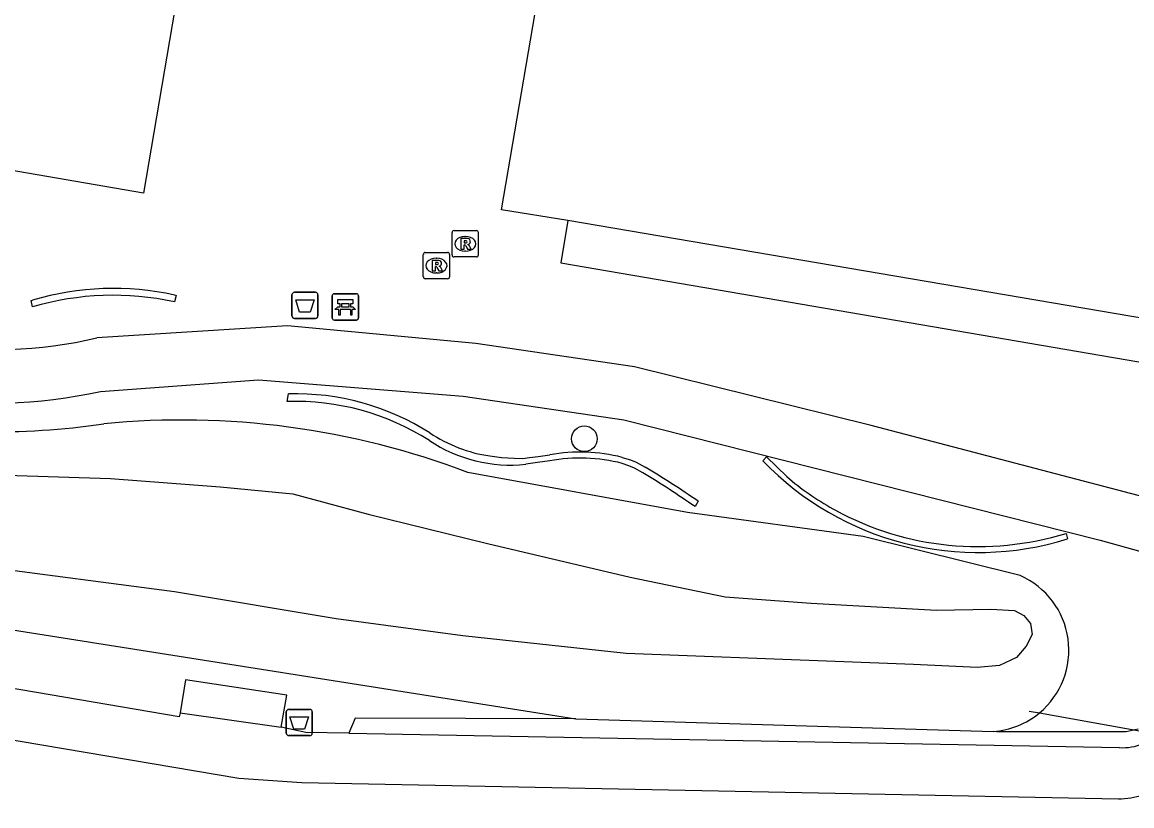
# Model space of a CAD drawing. Extents: x 161258 to 161838, y 380836 to 381727.
# Drawn here: x 161350.45 to 161392.71, y 380899.37 to 380929.19 of the extents above; entities that cross this region are included whole.
import ezdxf

# ---------------------------------------------------------------- set-up
doc = ezdxf.new("R2010")
doc.units = 0
for name, color, linetype in [('IMGEO_Afvalbak', 7, 'Continuous'), ('IMGEO_Bank', 7, 'Continuous'), ('IMGEO_Boom', 7, 'Continuous'), ('IMGEO_Duiker', 7, 'Continuous'), ('IMGEO_Fietspad_gesloten', 7, 'Continuous'), ('IMGEO_Groenvoorziening', 7, 'Continuous'), ('IMGEO_Haag', 7, 'Continuous'), ('IMGEO_Muur', 7, 'Continuous'), ('IMGEO_Pand', 7, 'Continuous'), ('IMGEO_Pand_overbouw', 7, 'Continuous'), ('IMGEO_Rioolput', 7, 'Continuous'), ('IMGEO_Voetpad_gesloten', 7, 'Continuous'), ('IMGEO_Voetpad_open', 7, 'Continuous'), ('IMGEO_Waterloop', 7, 'Continuous')]:
    doc.layers.add(name, color=color, linetype=linetype)

msp = doc.modelspace()

# ---------------------------------------------------------------- linework, layer by layer
at = {"layer": 'IMGEO_Afvalbak'}
for p, q in [((161360.825, 380918.916), (161361.615, 380918.916)), ((161361.615, 380918.916), (161360.825, 380918.916)), ((161360.725, 380918.016), (161360.725, 380918.816)), ((161360.725, 380918.816), (161360.725, 380918.016)), ((161361.715, 380918.816), (161361.715, 380918.016)), ((161361.715, 380918.016), (161361.715, 380918.816)), ((161361.615, 380917.916), (161360.825, 380917.916)), ((161360.825, 380917.916), (161361.615, 380917.916)), ((161360.506, 380902.143), (161360.506, 380902.943)), ((161360.506, 380902.943), (161360.506, 380902.143)), ((161360.606, 380903.043), (161361.396, 380903.043)), ((161361.396, 380903.043), (161360.606, 380903.043)), ((161361.496, 380902.943), (161361.496, 380902.143)), ((161361.496, 380902.143), (161361.496, 380902.943)), ((161361.396, 380902.043), (161360.606, 380902.043)), ((161360.606, 380902.043), (161361.396, 380902.043))]:
    msp.add_line(p, q, dxfattribs=at)
for points in [[(161360.868, 380918.63), (161361.572, 380918.63), (161361.423, 380918.16), (161361.017, 380918.16), (161360.868, 380918.63)], [(161360.649, 380902.757), (161361.353, 380902.757), (161361.204, 380902.287), (161360.798, 380902.287), (161360.649, 380902.757)]]:
    msp.add_lwpolyline(points, dxfattribs=at)
for centre, start, end in [((161360.825, 380918.816), 90, 180), ((161360.825, 380918.816), 90, 180), ((161361.615, 380918.816), 0, 90), ((161361.615, 380918.816), 360, 90), ((161360.825, 380918.016), 180, 270), ((161360.825, 380918.016), 180, 270), ((161361.615, 380918.016), 270, 0), ((161361.615, 380918.016), 270, 0), ((161360.606, 380902.943), 90, 180), ((161360.606, 380902.943), 90, 180), ((161361.396, 380902.943), 0, 90), ((161361.396, 380902.943), 360, 90), ((161360.606, 380902.143), 180, 270), ((161360.606, 380902.143), 180, 270), ((161361.396, 380902.143), 270, 0), ((161361.396, 380902.143), 270, 0)]:
    msp.add_arc(centre, 0.1, start, end, dxfattribs=at)
at = {"layer": 'IMGEO_Bank'}
for p, q in [((161362.257, 380917.934), (161362.257, 380918.775)), ((161362.257, 380918.775), (161362.257, 380917.934)), ((161362.332, 380918.859), (161363.173, 380918.859)), ((161363.173, 380918.859), (161362.332, 380918.859)), ((161362.566, 380918.365), (161362.566, 380918.471)), ((161362.61, 380918.471), (161362.61, 380918.365)), ((161362.898, 380918.477), (161362.616, 380918.477)), ((161362.904, 380918.365), (161362.904, 380918.471)), ((161362.948, 380918.471), (161362.948, 380918.365)), ((161363.257, 380918.784), (161363.257, 380917.943)), ((161363.257, 380917.943), (161363.257, 380918.784)), ((161362.954, 380918.257), (161362.561, 380918.257)), ((161362.616, 380918.359), (161362.898, 380918.359)), ((161363.182, 380917.859), (161362.341, 380917.859)), ((161362.341, 380917.859), (161363.182, 380917.859))]:
    msp.add_line(p, q, dxfattribs=at)
for points in [[(161362.56, 380918.477), (161362.474, 380918.477), (161362.474, 380918.638), (161363.037, 380918.638), (161363.037, 380918.477), (161362.954, 380918.477)], [(161362.504, 380918.257), (161362.362, 380918.257), (161362.474, 380918.359), (161362.56, 380918.359)], [(161362.554, 380918.25), (161362.554, 380918.043), (161362.511, 380918.043), (161362.511, 380918.25)], [(161362.954, 380918.359), (161363.037, 380918.359), (161363.149, 380918.257), (161363.01, 380918.257)], [(161363.004, 380918.25), (161363.004, 380918.043), (161362.96, 380918.043), (161362.96, 380918.25)]]:
    msp.add_lwpolyline(points, dxfattribs=at)
for centre, radius, start, end in [((161362.335, 380918.781), 0.0779, 92.4484, 184.2845), ((161362.335, 380918.781), 0.0779, 92.4484, 184.2845), ((161362.559, 380918.47), 0.00671, 2.8957, 87.1043), ((161362.616, 380918.47), 0.00671, 92.8957, 177.1043), ((161362.898, 380918.47), 0.00671, 2.8957, 87.1043), ((161362.955, 380918.47), 0.00671, 92.8957, 177.1043), ((161363.179, 380918.781), 0.0779, 2.4484, 94.2845), ((161363.179, 380918.781), 0.0779, 2.4484, 94.2845), ((161362.504, 380918.25), 0.00671, 2.8957, 87.1043), ((161362.561, 380918.25), 0.00671, 92.8957, 177.1043), ((161362.559, 380918.366), 0.00671, 272.8957, 357.1043), ((161362.616, 380918.366), 0.00671, 182.8957, 267.1043), ((161362.898, 380918.366), 0.00671, 272.8957, 357.1043), ((161362.955, 380918.366), 0.00671, 182.8957, 267.1043), ((161362.953, 380918.25), 0.00671, 2.8957, 87.1043), ((161363.01, 380918.25), 0.00671, 92.8957, 177.1043), ((161362.335, 380917.937), 0.0779, 182.4484, 274.2845), ((161362.335, 380917.937), 0.0779, 182.4484, 274.2845), ((161363.179, 380917.937), 0.0779, 272.4484, 4.2845), ((161363.179, 380917.937), 0.0779, 272.4484, 4.2845)]:
    msp.add_arc(centre, radius, start, end, dxfattribs=at)
at = {"layer": 'IMGEO_Boom'}
msp.add_circle((161371.86, 380913.339), 0.489, dxfattribs=at)
at = {"layer": 'IMGEO_Duiker'}
msp.add_lwpolyline([(161388.795, 380902.98), (161389.194, 380902.909), (161393.775, 380902.086), (161396.763, 380901.549), (161415.157, 380898.246), (161417.163, 380897.885), (161418.107, 380897.719), (161428.899, 380895.809), (161436.009, 380894.55), (161442.016, 380893.487), (161444.735, 380893.006)], dxfattribs=at)
at = {"layer": 'IMGEO_Fietspad_gesloten'}
msp.add_lwpolyline([(161317.975, 380907.188), (161326.205, 380905.912), (161358.704, 380900.422), (161361.104, 380900.258), (161392.197, 380899.636)], dxfattribs=at)
msp.add_arc((161392.037, 380903.857), 4.224, 272.1721, 298.0459, dxfattribs=at)
at = {"layer": 'IMGEO_Groenvoorziening'}
for points in [[(161388.46, 380908.134), (161382.48, 380909.617), (161375.787, 380910.537), (161367.425, 380912.06)], [(161337.744, 380907.802), (161349.339, 380906.183), (161371.537, 380902.68)]]:
    msp.add_lwpolyline(points, dxfattribs=at)
for centre, radius, start, end in [((161349.463, 380941.518), 27.909, 259.0545, 278.4325), ((161356.535, 380883.329), 30.725, 69.2409, 95.5633), ((161387.207, 380905.294), 3.104, 309.7987, 66.1943), ((161387.205, 380905.298), 3.109, 274.2411, 309.7767)]:
    msp.add_arc(centre, radius, start, end, dxfattribs=at)
at = {"layer": 'IMGEO_Haag'}
for points in [[(161371.537, 380902.68), (161363.129, 380902.712), (161362.895, 380902.132)], [(161371.537, 380902.68), (161387.435, 380902.198)], [(161392.954, 380902.283), (161392.497, 380902.193), (161387.574, 380902.193), (161387.435, 380902.198)]]:
    msp.add_lwpolyline(points, dxfattribs=at)
at = {"layer": 'IMGEO_Muur'}
for points in [[(161350.841, 380918.358), (161350.793, 380918.603), (161350.846, 380918.619)], [(161356.255, 380918.812), (161356.313, 380918.797), (161356.25, 380918.551)], [(161360.539, 380914.757), (161360.591, 380915.047)], [(161368.257, 380912.686), (161368.703, 380912.633), (161369.182, 380912.598), (161369.522, 380912.595), (161369.77, 380912.631), (161370.098, 380912.669), (161370.545, 380912.731)], [(161373.303, 380912.632), (161373.611, 380912.541), (161373.831, 380912.449), (161374.177, 380912.265)], [(161378.661, 380912.497), (161378.791, 380912.648), (161379.574, 380911.9)], [(161370.54, 380912.503), (161370.08, 380912.432), (161369.635, 380912.369)], [(161374.09, 380912.043), (161373.77, 380912.217), (161373.55, 380912.309), (161373.299, 380912.404)], [(161376.188, 380910.963), (161376.074, 380910.758)], [(161381.32, 380910.677), (161381.425, 380910.619)], [(161390.205, 380909.74), (161390.261, 380909.533)]]:
    msp.add_lwpolyline(points, dxfattribs=at)
for centre, radius, start, end in [((161353.928, 380908.135), 10.927, 77.7047, 106.3823), ((161353.923, 380907.874), 10.927, 77.7047, 106.3823), ((161360.847, 380905.252), 9.51, 57.5036, 91.8556), ((161360.859, 380905.523), 9.528, 57.5156, 91.6107), ((161369.092, 380918.279), 5.655, 236.5615, 261.5083), ((161369.058, 380917.96), 5.62, 236.4992, 275.8905), ((161371.685, 380905.931), 6.671, 76.0025, 99.8874), ((161371.69, 380906.174), 6.657, 75.9801, 99.9083), ((161355.068, 380880.546), 37.031, 55.2257, 58.9331), ((161386.861, 380920.406), 11.393, 223.9673, 287.3659), ((161356.032, 380881.987), 35.064, 55.138, 59.0013), ((161386.282, 380919.619), 10.226, 229.0077, 240.973), ((161386.862, 380920.634), 11.396, 241.5055, 287.0603)]:
    msp.add_arc(centre, radius, start, end, dxfattribs=at)
at = {"layer": 'IMGEO_Pand'}
msp.add_lwpolyline([(161433.132, 380922.125), (161415.724, 380925.137), (161396.856, 380928.346), (161396.713, 380927.503), (161395.023, 380917.596), (161371.231, 380921.642), (161368.708, 380922.057), (161370.491, 380932.525), (161372.561, 380932.173), (161374.001, 380940.713), (161371.949, 380941.063), (161372.552, 380944.573), (161354.451, 380947.658), (161353.611, 380942.719), (161358.343, 380941.914), (161355.073, 380922.693), (161346.959, 380924.077)], dxfattribs=at)
at = {"layer": 'IMGEO_Pand_overbouw'}
msp.add_lwpolyline([(161395.023, 380917.596), (161371.231, 380921.642), (161370.969, 380920.039), (161394.753, 380915.97)], close=True, dxfattribs=at)
at = {"layer": 'IMGEO_Rioolput'}
for p, q in [((161366.821, 380920.334), (161366.821, 380921.186)), ((161366.896, 380921.26), (161367.748, 380921.26)), ((161367.309, 380921.04), (161367.334, 380921.04)), ((161367.822, 380921.186), (161367.822, 380920.334)), ((161365.727, 380919.503), (161365.727, 380920.355)), ((161365.802, 380920.429), (161366.654, 380920.429)), ((161366.215, 380920.209), (161366.24, 380920.209)), ((161366.728, 380920.355), (161366.728, 380919.503)), ((161367.748, 380920.26), (161366.896, 380920.26)), ((161367.332, 380920.48), (161367.307, 380920.48)), ((161366.654, 380919.429), (161365.802, 380919.429)), ((161366.238, 380919.649), (161366.213, 380919.649))]:
    msp.add_line(p, q, dxfattribs=at)
for points in [[(161366.821, 380920.334), (161366.821, 380921.186)], [(161366.896, 380921.26), (161367.748, 380921.26)], [(161367.822, 380921.186), (161367.822, 380920.334)], [(161367.41, 380920.958), (161367.158, 380920.96), (161367.158, 380920.56)], [(161367.158, 380920.56), (161367.282, 380920.56), (161367.282, 380920.722), (161367.293, 380920.722)], [(161367.336, 380920.879), (161367.282, 380920.879), (161367.282, 380920.798)], [(161367.282, 380920.798), (161367.334, 380920.798)], [(161367.34, 380920.693), (161367.411, 380920.56), (161367.551, 380920.56), (161367.486, 380920.686)], [(161365.727, 380919.503), (161365.727, 380920.355)], [(161365.802, 380920.429), (161366.654, 380920.429)], [(161366.728, 380920.355), (161366.728, 380919.503)], [(161367.748, 380920.26), (161366.896, 380920.26)], [(161366.316, 380920.127), (161366.064, 380920.129), (161366.064, 380919.729)], [(161366.064, 380919.729), (161366.188, 380919.729), (161366.188, 380919.891), (161366.199, 380919.891)], [(161366.242, 380920.048), (161366.188, 380920.048), (161366.188, 380919.967)], [(161366.188, 380919.967), (161366.24, 380919.967)], [(161366.246, 380919.862), (161366.317, 380919.729), (161366.457, 380919.729), (161366.392, 380919.855)], [(161366.654, 380919.429), (161365.802, 380919.429)]]:
    msp.add_lwpolyline(points, dxfattribs=at)
for centre, radius, start, end in [((161366.898, 380921.184), 0.0765, 91.552, 178.448), ((161366.898, 380921.184), 0.0765, 91.552, 178.448), ((161367.746, 380921.184), 0.0765, 1.552, 88.448), ((161367.746, 380921.184), 0.0765, 1.552, 88.448), ((161367.292, 380920.669), 0.0533, 26.0293, 88.6989), ((161367.318, 380920.987), 0.19, 274.7715, 282.9687), ((161367.342, 380920.783), 0.0964, 77.0061, 93.1865), ((161367.356, 380920.84), 0.0378, 276.6634, 79.6772), ((161367.409, 380920.848), 0.109, 350.3612, 89.416), ((161367.407, 380920.848), 0.112, 277.5842, 350.9817), ((161367.391, 380920.633), 0.108, 29.5134, 73.7905), ((161365.804, 380920.353), 0.0765, 91.552, 178.448), ((161365.804, 380920.353), 0.0765, 91.552, 178.448), ((161366.652, 380920.353), 0.0765, 1.552, 88.448), ((161366.652, 380920.353), 0.0765, 1.552, 88.448), ((161366.898, 380920.336), 0.0765, 181.552, 268.448), ((161366.898, 380920.336), 0.0765, 181.552, 268.448), ((161367.746, 380920.336), 0.0765, 271.552, 358.448), ((161367.746, 380920.336), 0.0765, 271.552, 358.448), ((161366.198, 380919.838), 0.0533, 26.0293, 88.6989), ((161366.224, 380920.156), 0.19, 274.7715, 282.9687), ((161366.248, 380919.952), 0.0964, 77.0061, 93.1865), ((161366.262, 380920.009), 0.0378, 276.6634, 79.6772), ((161366.315, 380920.017), 0.109, 350.3612, 89.416), ((161366.313, 380920.017), 0.112, 277.5842, 350.9817), ((161366.297, 380919.802), 0.108, 29.5134, 73.7905), ((161365.804, 380919.505), 0.0765, 181.552, 268.448), ((161365.804, 380919.505), 0.0765, 181.552, 268.448), ((161366.652, 380919.505), 0.0765, 271.552, 358.448), ((161366.652, 380919.505), 0.0765, 271.552, 358.448)]:
    msp.add_arc(centre, radius, start, end, dxfattribs=at)
for centre, major_axis, ratio, start_param, end_param in [((161367.308, 380920.76), (-0.387, 0.002), 0.722429, 4.712389, 7.853982), ((161367.333, 380920.76), (-0.39, 0.002), 0.717154, 1.570796, 4.712389), ((161366.214, 380919.929), (-0.387, 0.002), 0.722429, 4.712389, 7.853982), ((161366.239, 380919.929), (-0.39, 0.002), 0.717154, 1.570796, 4.712389)]:
    msp.add_ellipse(centre, major_axis=major_axis, ratio=ratio, start_param=start_param, end_param=end_param, dxfattribs=at)
at = {"layer": 'IMGEO_Voetpad_gesloten'}
for points in [[(161437.176, 380900.974), (161429.824, 380901.773), (161427.943, 380901.992), (161422.923, 380902.809), (161413.67, 380905.113), (161409.383, 380906.31), (161400.295, 380909.156), (161396.342, 380910.292), (161382.782, 380913.848), (161373.764, 380916.078), (161367.726, 380916.963), (161360.558, 380917.635), (161353.299, 380917.181)], [(161353.437, 380915.145), (161359.452, 380915.578), (161367.24, 380914.961), (161373.359, 380914.055), (161391.501, 380909.482), (161399.718, 380907.201), (161408.631, 380904.41)], [(161360.318, 380902.36), (161360.528, 380903.578), (161356.668, 380904.172), (161356.464, 380902.912)], [(161356.464, 380902.912), (161360.318, 380902.36)]]:
    msp.add_lwpolyline(points, dxfattribs=at)
for centre, radius, start, end in [((161349.414, 380933.844), 17.11, 238.4839, 283.1235), ((161349.289, 380933.87), 19.179, 239.364, 282.4905)]:
    msp.add_arc(centre, radius, start, end, dxfattribs=at)
at = {"layer": 'IMGEO_Voetpad_open'}
for points in [[(161356.464, 380902.912), (161356.423, 380902.76), (161327.454, 380907.693), (161318.138, 380909.145)], [(161362.895, 380902.132), (161361.257, 380902.162), (161360.318, 380902.36)], [(161362.895, 380902.132), (161392.234, 380901.586)]]:
    msp.add_lwpolyline(points, dxfattribs=at)
msp.add_arc((161392.345, 380903.674), 2.091, 266.9497, 292.4845, dxfattribs=at)
at = {"layer": 'IMGEO_Waterloop'}
msp.add_lwpolyline([(161349.849, 380911.957), (161353.808, 380911.828), (161357.993, 380911.507), (161360.762, 380911.249), (161363.627, 380910.476), (161368.166, 380909.35), (161373.607, 380908.078), (161377.228, 380907.321), (161380.496, 380907.08), (161385.276, 380906.823), (161387.337, 380906.855), (161388.238, 380906.806), (161388.592, 380906.613), (161388.85, 380906.307), (161388.914, 380905.889), (161388.689, 380905.454), (161388.319, 380905.02), (161387.675, 380904.714), (161386.822, 380904.633), (161384.391, 380904.746), (161378.757, 380904.971), (161373.446, 380905.165), (161367.233, 380905.841), (161362.404, 380906.484), (161356.255, 380907.515), (161348.883, 380908.48)], dxfattribs=at)

doc.saveas('drawing.dxf')
